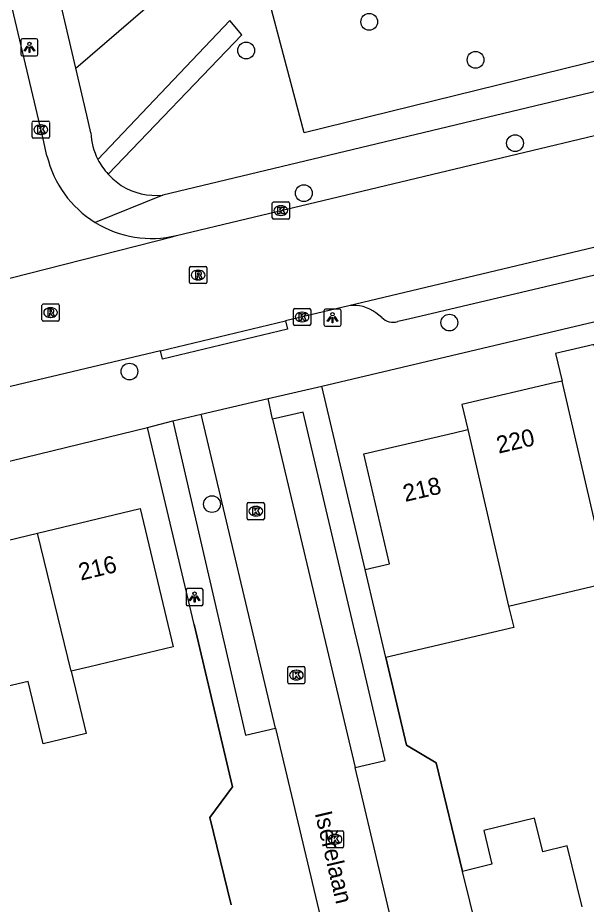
# Model space of a CAD drawing. Extents: x 158474 to 159560, y 388525 to 389605.
# Drawn here: x 159170.2 to 159203.3, y 388914.7 to 388966.4 of the extents above; entities that cross this region are included whole.
import ezdxf

# ---------------------------------------------------------------- set-up
doc = ezdxf.new("R2010")
doc.units = 0
for name, color, linetype in [('IMGEO_Boom', 7, 'Continuous'), ('IMGEO_Groenvoorziening', 7, 'Continuous'), ('IMGEO_Kolk', 7, 'Continuous'), ('IMGEO_Lichtpunt', 7, 'Continuous'), ('IMGEO_Muur', 7, 'Continuous'), ('IMGEO_Openbare_ruimte_label', 7, 'Continuous'), ('IMGEO_Pand', 7, 'Continuous'), ('IMGEO_Pand_nummerreeks', 7, 'Continuous'), ('IMGEO_Parkeervlak_open', 7, 'Continuous'), ('IMGEO_Rijbaan_lokaal_open', 7, 'Continuous'), ('IMGEO_Rioolput', 7, 'Continuous'), ('IMGEO_Voetpad_open', 7, 'Continuous')]:
    doc.layers.add(name, color=color, linetype=linetype)

msp = doc.modelspace()

# ---------------------------------------------------------------- linework, layer by layer
at = {"layer": 'IMGEO_Boom'}
for centre in [(159190.684, 388966.148), (159183.512, 388964.473), (159196.885, 388963.93), (159199.186, 388959.077), (159186.872, 388956.16), (159195.358, 388948.618), (159176.703, 388945.763), (159181.517, 388938.042)]:
    msp.add_circle(centre, 0.489, dxfattribs=at)
at = {"layer": 'IMGEO_Groenvoorziening'}
msp.add_lwpolyline([(159218.479, 389018.411), (159226.051, 388975.866), (159227.164, 388969.613), (159186.891, 388959.671), (159183.615, 388972.096)], dxfattribs=at)
at = {"layer": 'IMGEO_Kolk'}
for p, q in [((159171.037, 388959.437), (159171.037, 388960.289)), ((159171.112, 388960.363), (159171.964, 388960.363)), ((159171.525, 388960.143), (159171.55, 388960.143)), ((159172.038, 388960.289), (159172.038, 388959.437)), ((159171.548, 388959.583), (159171.523, 388959.583)), ((159171.964, 388959.363), (159171.112, 388959.363)), ((159185.032, 388954.722), (159185.032, 388955.574)), ((159185.107, 388955.648), (159185.959, 388955.648)), ((159185.52, 388955.428), (159185.545, 388955.428)), ((159186.033, 388955.574), (159186.033, 388954.722)), ((159185.543, 388954.868), (159185.518, 388954.868)), ((159185.959, 388954.648), (159185.107, 388954.648)), ((159186.271, 388948.518), (159186.271, 388949.37)), ((159186.346, 388949.444), (159187.198, 388949.444)), ((159186.759, 388949.224), (159186.784, 388949.224)), ((159187.272, 388949.37), (159187.272, 388948.518)), ((159186.782, 388948.664), (159186.757, 388948.664)), ((159187.198, 388948.444), (159186.346, 388948.444)), ((159183.57, 388937.202), (159183.57, 388938.054)), ((159183.645, 388938.128), (159184.497, 388938.128)), ((159184.058, 388937.908), (159184.083, 388937.908)), ((159184.571, 388938.054), (159184.571, 388937.202)), ((159184.081, 388937.348), (159184.056, 388937.348)), ((159184.497, 388937.128), (159183.645, 388937.128)), ((159185.937, 388927.65), (159185.937, 388928.502)), ((159186.012, 388928.576), (159186.864, 388928.576)), ((159186.938, 388928.502), (159186.938, 388927.65)), ((159186.425, 388928.356), (159186.45, 388928.356)), ((159186.864, 388927.576), (159186.012, 388927.576)), ((159186.448, 388927.796), (159186.423, 388927.796)), ((159188.19, 388918.084), (159188.19, 388918.936)), ((159188.265, 388919.01), (159189.117, 388919.01)), ((159188.678, 388918.79), (159188.703, 388918.79)), ((159189.191, 388918.936), (159189.191, 388918.084)), ((159188.701, 388918.23), (159188.676, 388918.23)), ((159189.117, 388918.01), (159188.265, 388918.01))]:
    msp.add_line(p, q, dxfattribs=at)
for points in [[(159171.037, 388959.437), (159171.037, 388960.289)], [(159171.112, 388960.363), (159171.964, 388960.363)], [(159171.358, 388960.063), (159171.481, 388960.063), (159171.481, 388959.912), (159171.611, 388960.063), (159171.775, 388960.063), (159171.629, 388959.912), (159171.782, 388959.663), (159171.63, 388959.663), (159171.545, 388959.827), (159171.481, 388959.76), (159171.481, 388959.663), (159171.358, 388959.663), (159171.358, 388960.063)], [(159172.038, 388960.289), (159172.038, 388959.437)], [(159171.964, 388959.363), (159171.112, 388959.363)], [(159185.032, 388954.722), (159185.032, 388955.574)], [(159185.107, 388955.648), (159185.959, 388955.648)], [(159185.353, 388955.348), (159185.476, 388955.348), (159185.476, 388955.197), (159185.606, 388955.348), (159185.77, 388955.348), (159185.624, 388955.197), (159185.777, 388954.948), (159185.625, 388954.948), (159185.54, 388955.112), (159185.476, 388955.045), (159185.476, 388954.948), (159185.353, 388954.948), (159185.353, 388955.348)], [(159186.033, 388955.574), (159186.033, 388954.722)], [(159185.959, 388954.648), (159185.107, 388954.648)], [(159186.271, 388948.518), (159186.271, 388949.37)], [(159186.346, 388949.444), (159187.198, 388949.444)], [(159186.592, 388949.144), (159186.715, 388949.144), (159186.715, 388948.993), (159186.845, 388949.144), (159187.009, 388949.144), (159186.863, 388948.993), (159187.016, 388948.744), (159186.864, 388948.744), (159186.779, 388948.908), (159186.715, 388948.841), (159186.715, 388948.744), (159186.592, 388948.744), (159186.592, 388949.144)], [(159187.272, 388949.37), (159187.272, 388948.518)], [(159187.198, 388948.444), (159186.346, 388948.444)], [(159183.57, 388937.202), (159183.57, 388938.054)], [(159183.645, 388938.128), (159184.497, 388938.128)], [(159183.891, 388937.828), (159184.014, 388937.828), (159184.014, 388937.677), (159184.144, 388937.828), (159184.308, 388937.828), (159184.162, 388937.677), (159184.315, 388937.428), (159184.163, 388937.428), (159184.078, 388937.592), (159184.014, 388937.525), (159184.014, 388937.428), (159183.891, 388937.428), (159183.891, 388937.828)], [(159184.571, 388938.054), (159184.571, 388937.202)], [(159184.497, 388937.128), (159183.645, 388937.128)], [(159185.937, 388927.65), (159185.937, 388928.502)], [(159186.012, 388928.576), (159186.864, 388928.576)], [(159186.938, 388928.502), (159186.938, 388927.65)], [(159186.258, 388928.276), (159186.381, 388928.276), (159186.381, 388928.125), (159186.511, 388928.276), (159186.675, 388928.276), (159186.529, 388928.125), (159186.682, 388927.876), (159186.53, 388927.876), (159186.445, 388928.04), (159186.381, 388927.973), (159186.381, 388927.876), (159186.258, 388927.876), (159186.258, 388928.276)], [(159186.864, 388927.576), (159186.012, 388927.576)], [(159188.19, 388918.084), (159188.19, 388918.936)], [(159188.265, 388919.01), (159189.117, 388919.01)], [(159188.511, 388918.71), (159188.634, 388918.71), (159188.634, 388918.559), (159188.764, 388918.71), (159188.928, 388918.71), (159188.782, 388918.559), (159188.935, 388918.31), (159188.783, 388918.31), (159188.698, 388918.474), (159188.634, 388918.407), (159188.634, 388918.31), (159188.511, 388918.31), (159188.511, 388918.71)], [(159189.191, 388918.936), (159189.191, 388918.084)], [(159189.117, 388918.01), (159188.265, 388918.01)]]:
    msp.add_lwpolyline(points, dxfattribs=at)
for centre, start, end in [((159171.114, 388960.287), 91.552, 178.448), ((159171.114, 388960.287), 91.552, 178.448), ((159171.962, 388960.287), 1.552, 88.448), ((159171.962, 388960.287), 1.552, 88.448), ((159171.114, 388959.439), 181.552, 268.448), ((159171.114, 388959.439), 181.552, 268.448), ((159171.962, 388959.439), 271.552, 358.448), ((159171.962, 388959.439), 271.552, 358.448), ((159185.109, 388955.572), 91.552, 178.448), ((159185.109, 388955.572), 91.552, 178.448), ((159185.957, 388955.572), 1.552, 88.448), ((159185.957, 388955.572), 1.552, 88.448), ((159185.109, 388954.724), 181.552, 268.448), ((159185.109, 388954.724), 181.552, 268.448), ((159185.957, 388954.724), 271.552, 358.448), ((159185.957, 388954.724), 271.552, 358.448), ((159186.348, 388949.368), 91.552, 178.448), ((159186.348, 388949.368), 91.552, 178.448), ((159187.196, 388949.368), 1.552, 88.448), ((159187.196, 388949.368), 1.552, 88.448), ((159186.348, 388948.52), 181.552, 268.448), ((159186.348, 388948.52), 181.552, 268.448), ((159187.196, 388948.52), 271.552, 358.448), ((159187.196, 388948.52), 271.552, 358.448), ((159183.647, 388938.052), 91.552, 178.448), ((159183.647, 388938.052), 91.552, 178.448), ((159184.495, 388938.052), 1.552, 88.448), ((159184.495, 388938.052), 1.552, 88.448), ((159183.647, 388937.204), 181.552, 268.448), ((159183.647, 388937.204), 181.552, 268.448), ((159184.495, 388937.204), 271.552, 358.448), ((159184.495, 388937.204), 271.552, 358.448), ((159186.014, 388928.5), 91.552, 178.448), ((159186.014, 388928.5), 91.552, 178.448), ((159186.862, 388928.5), 1.552, 88.448), ((159186.862, 388928.5), 1.552, 88.448), ((159186.014, 388927.652), 181.552, 268.448), ((159186.014, 388927.652), 181.552, 268.448), ((159186.862, 388927.652), 271.552, 358.448), ((159186.862, 388927.652), 271.552, 358.448), ((159188.267, 388918.934), 91.552, 178.448), ((159188.267, 388918.934), 91.552, 178.448), ((159189.115, 388918.934), 1.552, 88.448), ((159189.115, 388918.934), 1.552, 88.448), ((159188.267, 388918.086), 181.552, 268.448), ((159188.267, 388918.086), 181.552, 268.448), ((159189.115, 388918.086), 271.552, 358.448), ((159189.115, 388918.086), 271.552, 358.448)]:
    msp.add_arc(centre, 0.0765, start, end, dxfattribs=at)
for centre, major_axis, ratio, start_param, end_param in [((159171.524, 388959.863), (-0.387, 0.002), 0.722429, 4.712389, 7.853982), ((159171.549, 388959.863), (-0.39, 0.002), 0.717154, 1.570796, 4.712389), ((159185.519, 388955.148), (-0.387, 0.002), 0.722429, 4.712389, 7.853982), ((159185.544, 388955.148), (-0.39, 0.002), 0.717154, 1.570796, 4.712389), ((159186.758, 388948.944), (-0.387, 0.002), 0.722429, 4.712389, 7.853982), ((159186.783, 388948.944), (-0.39, 0.002), 0.717154, 1.570796, 4.712389), ((159184.057, 388937.628), (-0.387, 0.002), 0.722429, 4.712389, 7.853982), ((159184.082, 388937.628), (-0.39, 0.002), 0.717154, 1.570796, 4.712389), ((159186.424, 388928.076), (-0.387, 0.002), 0.722429, 4.712389, 7.853982), ((159186.449, 388928.076), (-0.39, 0.002), 0.717154, 1.570796, 4.712389), ((159188.677, 388918.51), (-0.387, 0.002), 0.722429, 4.712389, 7.853982), ((159188.702, 388918.51), (-0.39, 0.002), 0.717154, 1.570796, 4.712389)]:
    msp.add_ellipse(centre, major_axis=major_axis, ratio=ratio, start_param=start_param, end_param=end_param, dxfattribs=at)
at = {"layer": 'IMGEO_Lichtpunt'}
for p, q in [((159171.276, 388965.158), (159170.468, 388965.158)), ((159171.276, 388965.158), (159170.468, 388965.158)), ((159170.374, 388965.063), (159170.374, 388964.256)), ((159170.374, 388965.063), (159170.374, 388964.256)), ((159171.37, 388964.256), (159171.37, 388965.063)), ((159171.37, 388964.256), (159171.37, 388965.063)), ((159170.468, 388964.162), (159171.276, 388964.162)), ((159170.468, 388964.162), (159171.276, 388964.162)), ((159188.046, 388949.306), (159188.046, 388948.499)), ((159188.046, 388949.306), (159188.046, 388948.499)), ((159188.948, 388949.401), (159188.14, 388949.401)), ((159188.948, 388949.401), (159188.14, 388949.401)), ((159189.042, 388948.499), (159189.042, 388949.306)), ((159189.042, 388948.499), (159189.042, 388949.306)), ((159188.14, 388948.405), (159188.948, 388948.405)), ((159188.14, 388948.405), (159188.948, 388948.405)), ((159180.906, 388933.119), (159180.098, 388933.119)), ((159180.906, 388933.119), (159180.098, 388933.119)), ((159180.004, 388933.024), (159180.004, 388932.217)), ((159180.004, 388933.024), (159180.004, 388932.217)), ((159181, 388932.217), (159181, 388933.024)), ((159181, 388932.217), (159181, 388933.024)), ((159180.098, 388932.123), (159180.906, 388932.123)), ((159180.098, 388932.123), (159180.906, 388932.123))]:
    msp.add_line(p, q, dxfattribs=at)
for points in [[(159170.748, 388964.727), (159170.787, 388964.699), (159170.599, 388964.437), (159170.561, 388964.464), (159170.748, 388964.727)], [(159170.85, 388964.679), (159170.897, 388964.679), (159170.897, 388964.357), (159170.85, 388964.357), (159170.85, 388964.679)], [(159170.96, 388964.699), (159170.998, 388964.726), (159171.185, 388964.464), (159171.146, 388964.436), (159170.96, 388964.699)], [(159188.42, 388948.97), (159188.459, 388948.942), (159188.271, 388948.68), (159188.233, 388948.707), (159188.42, 388948.97)], [(159188.522, 388948.922), (159188.569, 388948.922), (159188.569, 388948.6), (159188.522, 388948.6), (159188.522, 388948.922)], [(159188.632, 388948.942), (159188.67, 388948.969), (159188.857, 388948.707), (159188.818, 388948.679), (159188.632, 388948.942)], [(159180.378, 388932.688), (159180.417, 388932.66), (159180.229, 388932.398), (159180.191, 388932.425), (159180.378, 388932.688)], [(159180.48, 388932.64), (159180.527, 388932.64), (159180.527, 388932.318), (159180.48, 388932.318), (159180.48, 388932.64)], [(159180.59, 388932.66), (159180.628, 388932.687), (159180.815, 388932.425), (159180.776, 388932.397), (159180.59, 388932.66)]]:
    msp.add_lwpolyline(points, dxfattribs=at)
for centre in [(159170.873, 388964.861), (159188.545, 388949.104), (159180.503, 388932.822)]:
    msp.add_circle(centre, 0.0994, dxfattribs=at)
for centre, start, end in [((159170.468, 388965.063), 90, 180), ((159170.468, 388965.063), 90, 180), ((159171.276, 388965.063), 0, 90), ((159171.276, 388965.063), 0, 90), ((159170.468, 388964.256), 180, 270), ((159170.468, 388964.256), 180, 270), ((159171.276, 388964.256), 270, 0), ((159171.276, 388964.256), 270, 360), ((159188.14, 388949.306), 90, 180), ((159188.14, 388949.306), 90, 180), ((159188.948, 388949.306), 0, 90), ((159188.948, 388949.306), 0, 90), ((159188.14, 388948.499), 180, 270), ((159188.14, 388948.499), 180, 270), ((159188.948, 388948.499), 270, 0), ((159188.948, 388948.499), 270, 360), ((159180.098, 388933.024), 90, 180), ((159180.098, 388933.024), 90, 180), ((159180.906, 388933.024), 0, 90), ((159180.906, 388933.024), 0, 90), ((159180.098, 388932.217), 180, 270), ((159180.098, 388932.217), 180, 270), ((159180.906, 388932.217), 270, 0), ((159180.906, 388932.217), 270, 360)]:
    msp.add_arc(centre, 0.0946, start, end, dxfattribs=at)
at = {"layer": 'IMGEO_Muur'}
for points in [[(159180.477, 388931.026), (159182.722, 388921.571), (159181.393, 388919.785), (159182.635, 388914.682)], [(159191.655, 388929.099), (159192.863, 388923.993), (159194.586, 388922.972), (159196.126, 388916.635)]]:
    msp.add_lwpolyline(points, dxfattribs=at)
at = {"layer": 'IMGEO_Pand'}
for points in [[(159207.751, 388946.577), (159204.181, 388945.742), (159203.805, 388947.347), (159201.554, 388946.822), (159201.928, 388945.214)], [(159201.928, 388945.214), (159201.841, 388945.194), (159201.536, 388945.123), (159196.092, 388943.849), (159196.432, 388942.386)], [(159204.662, 388933.465), (159201.928, 388945.214)], [(159190.442, 388934.222), (159191.873, 388934.556), (159190.373, 388940.969), (159195.313, 388942.124), (159196.194, 388942.33), (159196.432, 388942.386)], [(159196.432, 388942.386), (159198.806, 388932.095)], [(159171.347, 388936.348), (159177.326, 388937.778), (159179.255, 388929.721), (159174.391, 388928.567), (159173.305, 388928.309)], [(159162.905, 388930.362), (159165.745, 388932.491), (159165.45, 388934.938), (159171.347, 388936.348)], [(159173.305, 388928.309), (159171.347, 388936.348)], [(159191.655, 388929.099), (159190.442, 388934.222)], [(159198.806, 388932.095), (159204.662, 388933.465)], [(159198.806, 388932.095), (159199.117, 388930.844), (159191.655, 388929.099)], [(159173.305, 388928.309), (159174.191, 388924.674), (159171.68, 388924.078), (159170.795, 388927.713), (159167.218, 388926.864), (159167.298, 388926.2), (159165.351, 388924.741)], [(159203.094, 388914.58), (159202.227, 388918.127), (159200.804, 388917.779), (159200.323, 388919.745), (159197.358, 388919.02), (159197.839, 388917.054), (159196.126, 388916.635)], [(159196.974, 388913.164), (159196.126, 388916.635)]]:
    msp.add_lwpolyline(points, dxfattribs=at)
at = {"layer": 'IMGEO_Parkeervlak_open'}
msp.add_lwpolyline([(159173.579, 388963.444), (159183.615, 388972.096)], dxfattribs=at)
at = {"layer": 'IMGEO_Rijbaan_lokaal_open'}
for points in [[(159171.897, 388958.343), (159171.666, 388959.318), (159168.666, 388971.985)], [(159179.45, 388953.693), (159203.82, 388959.516), (159216.938, 388962.639)], [(159218.401, 388956.474), (159189.499, 388949.593)], [(159164.527, 388949.878), (159179.192, 388953.611), (159179.45, 388953.693)], [(159189.499, 388949.593), (159185.808, 388948.716)], [(159178.509, 388946.979), (159185.808, 388948.716)], [(159178.509, 388946.979), (159168.201, 388944.528), (159166.961, 388944.187)], [(159180.886, 388943.275), (159184.789, 388944.194)], [(159185.054, 388942.996), (159184.789, 388944.194)], [(159185.223, 388924.993), (159180.886, 388943.275)], [(159185.054, 388942.996), (159189.862, 388922.698)], [(159185.223, 388924.993), (159190.917, 388901.023), (159198.455, 388868.961)], [(159198.455, 388868.961), (159202.357, 388869.811), (159194.361, 388903.689), (159189.862, 388922.698)]]:
    msp.add_lwpolyline(points, dxfattribs=at)
for centre, radius, start, end in [((159178.001, 388959.793), 6.274, 193.3594, 238.3514), ((159177.994, 388959.783), 6.262, 238.3601, 283.449)]:
    msp.add_arc(centre, radius, start, end, dxfattribs=at)
at = {"layer": 'IMGEO_Rioolput'}
for p, q in [((159180.212, 388950.963), (159180.212, 388951.815)), ((159180.287, 388951.889), (159181.139, 388951.889)), ((159181.213, 388951.815), (159181.213, 388950.963)), ((159180.7, 388951.669), (159180.725, 388951.669)), ((159181.139, 388950.889), (159180.287, 388950.889)), ((159180.723, 388951.109), (159180.698, 388951.109)), ((159171.681, 388949.704), (159172.533, 388949.704)), ((159171.606, 388948.778), (159171.606, 388949.63)), ((159172.094, 388949.484), (159172.119, 388949.484)), ((159172.607, 388949.63), (159172.607, 388948.778)), ((159172.533, 388948.704), (159171.681, 388948.704)), ((159172.117, 388948.924), (159172.092, 388948.924))]:
    msp.add_line(p, q, dxfattribs=at)
for points in [[(159180.212, 388950.963), (159180.212, 388951.815)], [(159180.287, 388951.889), (159181.139, 388951.889)], [(159181.213, 388951.815), (159181.213, 388950.963)], [(159180.801, 388951.587), (159180.549, 388951.589), (159180.549, 388951.189)], [(159180.549, 388951.189), (159180.673, 388951.189), (159180.673, 388951.351), (159180.684, 388951.351)], [(159180.727, 388951.508), (159180.673, 388951.508), (159180.673, 388951.427)], [(159180.673, 388951.427), (159180.725, 388951.427)], [(159180.731, 388951.322), (159180.802, 388951.189), (159180.942, 388951.189), (159180.877, 388951.315)], [(159181.139, 388950.889), (159180.287, 388950.889)], [(159171.681, 388949.704), (159172.533, 388949.704)], [(159171.606, 388948.778), (159171.606, 388949.63)], [(159172.195, 388949.402), (159171.943, 388949.404), (159171.943, 388949.004)], [(159171.943, 388949.004), (159172.067, 388949.004), (159172.067, 388949.166), (159172.078, 388949.166)], [(159172.121, 388949.323), (159172.067, 388949.323), (159172.067, 388949.242)], [(159172.067, 388949.242), (159172.119, 388949.242)], [(159172.125, 388949.137), (159172.196, 388949.004), (159172.336, 388949.004), (159172.271, 388949.13)], [(159172.607, 388949.63), (159172.607, 388948.778)], [(159172.533, 388948.704), (159171.681, 388948.704)]]:
    msp.add_lwpolyline(points, dxfattribs=at)
for centre, radius, start, end in [((159180.289, 388951.813), 0.0765, 91.552, 178.448), ((159180.289, 388951.813), 0.0765, 91.552, 178.448), ((159181.137, 388951.813), 0.0765, 1.552, 88.448), ((159181.137, 388951.813), 0.0765, 1.552, 88.448), ((159180.683, 388951.298), 0.0533, 26.0293, 88.6989), ((159180.709, 388951.616), 0.19, 274.7715, 282.9687), ((159180.733, 388951.412), 0.0964, 77.0061, 93.1865), ((159180.747, 388951.469), 0.0378, 276.6634, 79.6772), ((159180.8, 388951.477), 0.109, 350.3612, 89.416), ((159180.798, 388951.477), 0.112, 277.5842, 350.9817), ((159180.782, 388951.262), 0.108, 29.5134, 73.7905), ((159180.289, 388950.965), 0.0765, 181.552, 268.448), ((159180.289, 388950.965), 0.0765, 181.552, 268.448), ((159181.137, 388950.965), 0.0765, 271.552, 358.448), ((159181.137, 388950.965), 0.0765, 271.552, 358.448), ((159171.683, 388949.628), 0.0765, 91.552, 178.448), ((159171.683, 388949.628), 0.0765, 91.552, 178.448), ((159172.531, 388949.628), 0.0765, 1.552, 88.448), ((159172.531, 388949.628), 0.0765, 1.552, 88.448), ((159172.077, 388949.113), 0.0533, 26.0293, 88.6989), ((159172.103, 388949.431), 0.19, 274.7715, 282.9687), ((159172.127, 388949.227), 0.0964, 77.0061, 93.1865), ((159172.141, 388949.284), 0.0378, 276.6634, 79.6772), ((159172.194, 388949.292), 0.109, 350.3612, 89.416), ((159172.192, 388949.292), 0.112, 277.5842, 350.9817), ((159172.176, 388949.077), 0.108, 29.5134, 73.7905), ((159171.683, 388948.78), 0.0765, 181.552, 268.448), ((159171.683, 388948.78), 0.0765, 181.552, 268.448), ((159172.531, 388948.78), 0.0765, 271.552, 358.448), ((159172.531, 388948.78), 0.0765, 271.552, 358.448)]:
    msp.add_arc(centre, radius, start, end, dxfattribs=at)
for centre, major_axis, ratio, start_param, end_param in [((159180.699, 388951.389), (-0.387, 0.002), 0.722429, 4.712389, 7.853982), ((159180.724, 388951.389), (-0.39, 0.002), 0.717154, 1.570796, 4.712389), ((159172.093, 388949.204), (-0.387, 0.002), 0.722429, 4.712389, 7.853982), ((159172.118, 388949.204), (-0.39, 0.002), 0.717154, 1.570796, 4.712389)]:
    msp.add_ellipse(centre, major_axis=major_axis, ratio=ratio, start_param=start_param, end_param=end_param, dxfattribs=at)
at = {"layer": 'IMGEO_Voetpad_open'}
for points in [[(159173.579, 388963.444), (159172.155, 388969.53)], [(159228.181, 388967.901), (159228.005, 388967.859), (159227.498, 388967.738), (159224.829, 388967.098), (159178.644, 388956.049)], [(159175.465, 388957.264), (159183.253, 388965.397), (159182.56, 388966.231), (159174.859, 388958.127)], [(159174.459, 388959.677), (159174.217, 388960.714), (159173.579, 388963.444)], [(159178.644, 388956.049), (159174.709, 388954.452)], [(159187.913, 388944.91), (159231.464, 388955.218), (159233.308, 388954.017)], [(159218.764, 388954.942), (159215.458, 388954.145), (159202.683, 388951.117), (159192.98, 388948.817), (159192.349, 388948.674)], [(159191.425, 388948.92), (159191.066, 388949.184)], [(159185.808, 388948.716), (159185.924, 388948.23), (159178.625, 388946.494), (159178.509, 388946.979)], [(159184.789, 388944.194), (159187.913, 388944.91)], [(159190.442, 388934.222), (159187.913, 388944.91)], [(159179.229, 388942.896), (159180.886, 388943.275)], [(159189.862, 388922.698), (159191.609, 388923.107), (159190.118, 388929.496), (159189.852, 388930.622), (159186.841, 388943.396), (159185.054, 388942.996)], [(159169.05, 388940.388), (159177.752, 388942.499)], [(159177.752, 388942.499), (159179.229, 388942.896)], [(159182.635, 388914.682), (159181.393, 388919.785), (159182.722, 388921.571), (159180.477, 388931.026), (159177.752, 388942.499)], [(159179.229, 388942.896), (159183.477, 388924.574), (159185.223, 388924.993)], [(159196.126, 388916.635), (159194.586, 388922.972), (159192.863, 388923.993), (159191.655, 388929.099)]]:
    msp.add_lwpolyline(points, dxfattribs=at)
for centre, radius, start, end in [((159178.238, 388959.826), 3.782, 182.2532, 206.6873), ((159178.585, 388960.099), 4.215, 207.8911, 222.2621), ((159178.495, 388960.054), 4.119, 222.6479, 236.5968), ((159178.258, 388959.837), 3.808, 237.7733, 275.8223), ((159189.804, 388947.555), 2.061, 52.2314, 98.512), ((159192.085, 388949.539), 0.905, 223.1965, 286.987)]:
    msp.add_arc(centre, radius, start, end, dxfattribs=at)

# ---------------------------------------------------------------- texts
at = {"layer": 'IMGEO_Openbare_ruimte_label'}
msp.add_text('Isèrelaan', height=1, rotation=283.2438, dxfattribs=at).set_placement((159187.506, 388920.031))
at = {"layer": 'IMGEO_Pand_nummerreeks'}
for s, rotation, p in [('220', 13.1666, (159198.228, 388940.979)), ('218', 13.1608, (159192.781, 388938.164)), ('216', 13.449, (159173.867, 388933.579))]:
    msp.add_text(s, height=1, rotation=rotation, dxfattribs=at).set_placement(p)

doc.saveas('drawing.dxf')
